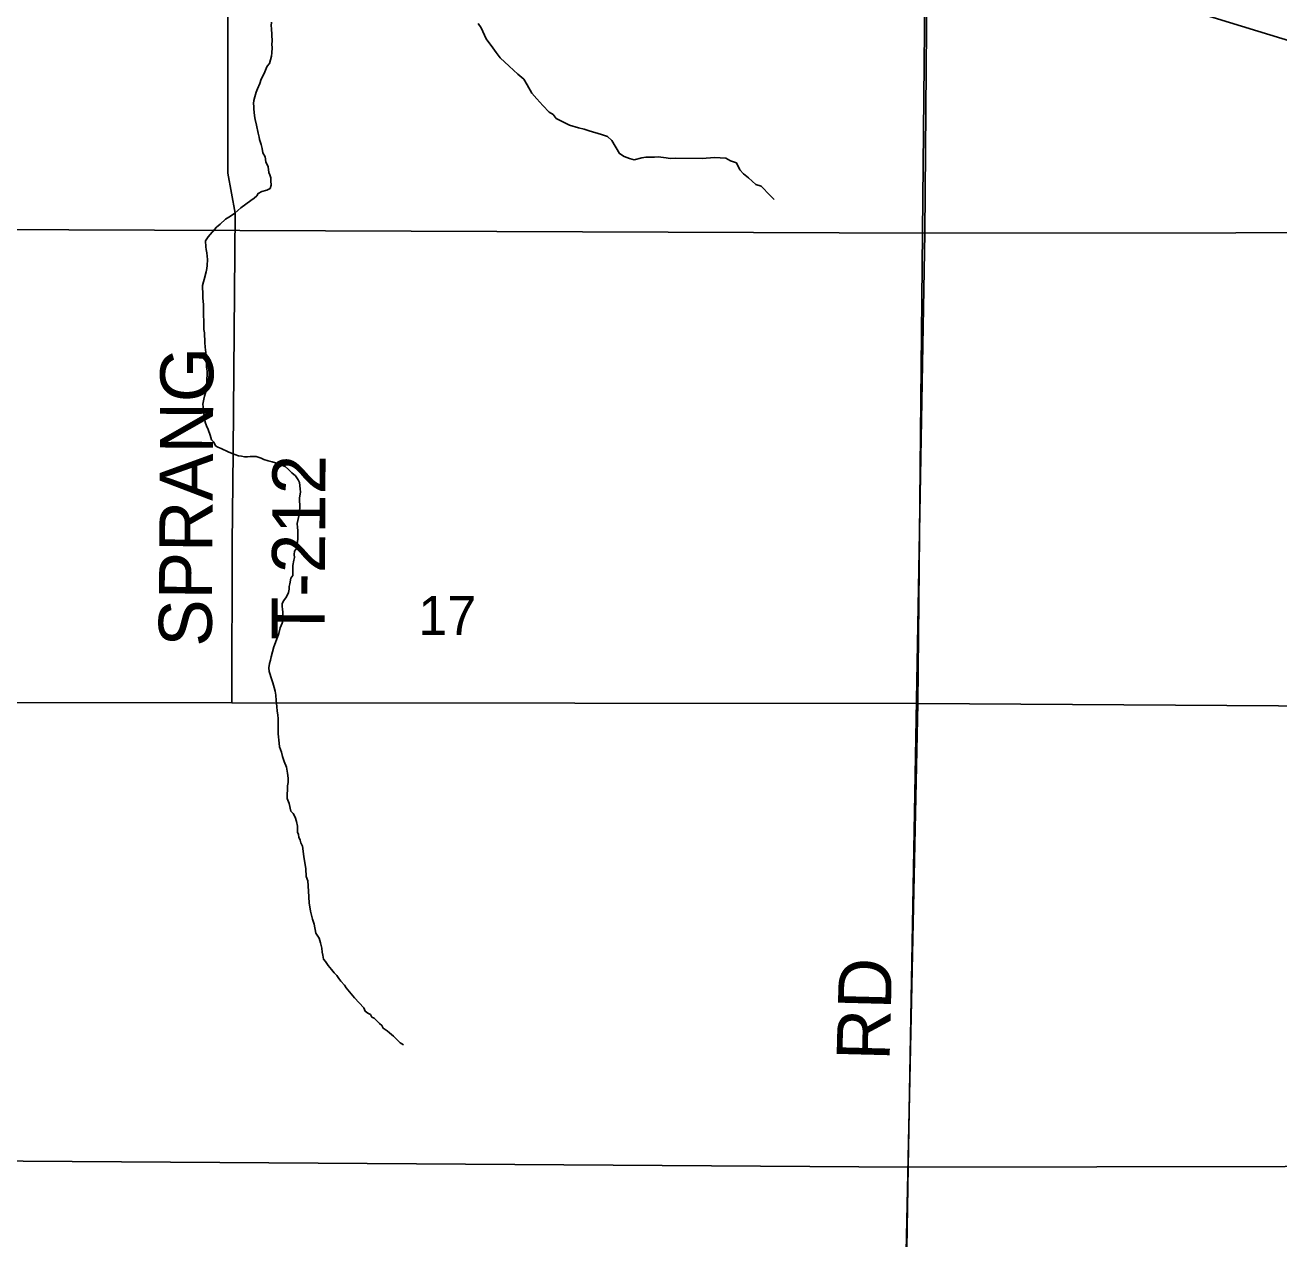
# Model space of a CAD drawing. Extents: x -8.5 to 18.7, y -20.3 to 7.
# Drawn here: x 1.582 to 4.267, y -4.913 to -2.313 of the extents above; entities that cross this region are included whole.
import ezdxf

# ---------------------------------------------------------------- set-up
doc = ezdxf.new("R2010")
doc.units = 0
for name, color, linetype in [('GM_X_County_Road', 7, 'Continuous'), ('GM_X_Minor_River', 7, 'Continuous'), ('GM_X_Rail_Line', 7, 'Continuous'), ('GM_X_Section', 7, 'Continuous'), ('GM_X_Section_Text', 7, 'Continuous'), ('GM_X_Township_Road', 7, 'Continuous'), ('GM_X_Township_Road_Text', 7, 'Continuous')]:
    doc.layers.add(name, color=color, linetype=linetype)

msp = doc.modelspace()

# ---------------------------------------------------------------- linework, layer by layer
at = {"layer": 'GM_X_County_Road'}
for points in [[(1.3156, -3.7639), (2.025, -3.7646), (3.4942, -3.7661)], [(3.4942, -3.7661), (4.4873, -3.7724), (5.4259, -3.7633), (5.9899, -3.7704)]]:
    msp.add_lwpolyline(points, dxfattribs=at)
at = {"layer": 'GM_X_Minor_River'}
for points in [[(2.1095, -2.3071), (2.1093, -2.3147), (2.11, -2.32), (2.1109, -2.3473), (2.1108, -2.3541), (2.1114, -2.3617), (2.1104, -2.3723), (2.1095, -2.3799), (2.1054, -2.395), (2.1007, -2.401), (2.0983, -2.4062), (2.0943, -2.4168), (2.088, -2.4288), (2.0848, -2.4378), (2.08, -2.4499), (2.0768, -2.4566), (2.0744, -2.4664), (2.0719, -2.4747), (2.071, -2.4808), (2.0717, -2.4876), (2.0723, -2.4929), (2.0729, -2.4998), (2.0735, -2.5074), (2.0749, -2.515), (2.0776, -2.5272), (2.0811, -2.5447), (2.0832, -2.5531), (2.0838, -2.5584), (2.0874, -2.5691), (2.0895, -2.5775), (2.0915, -2.5866), (2.0959, -2.5951), (2.098, -2.6057)], [(2.5522, -2.3094), (2.5589, -2.3186), (2.5693, -2.3422), (2.5842, -2.3621), (2.591, -2.3721), (2.5999, -2.3835), (2.6187, -2.4012), (2.6375, -2.4181), (2.6502, -2.4289), (2.6577, -2.4411), (2.6673, -2.4587), (2.6778, -2.4709), (2.6906, -2.4855), (2.7048, -2.4993), (2.7131, -2.5047), (2.7198, -2.5131), (2.7364, -2.5216), (2.7477, -2.5271), (2.7674, -2.5334), (2.7795, -2.5358), (2.7901, -2.5397), (2.8165, -2.5476), (2.8294, -2.5515), (2.8384, -2.5599), (2.8548, -2.5882), (2.8653, -2.5944), (2.8766, -2.5991), (2.8865, -2.6014), (2.9032, -2.5971), (2.9116, -2.5956), (2.9298, -2.5958), (2.9381, -2.5952), (2.9548, -2.5976), (2.9639, -2.5985), (2.976, -2.5979), (3.0322, -2.5985), (3.0588, -2.5965), (3.083, -2.5982), (3.0928, -2.6037), (3.1057, -2.6084), (3.1131, -2.6229), (3.1206, -2.6313), (3.1311, -2.6405), (3.1469, -2.6543), (3.1582, -2.6583), (3.1777, -2.6782), (3.1867, -2.6867)], [(2.098, -2.6057), (2.103, -2.6165), (2.1043, -2.6286), (2.1065, -2.634), (2.1086, -2.6401), (2.1085, -2.6469), (2.109, -2.656), (2.1066, -2.6628), (2.0997, -2.6664), (2.0891, -2.6693), (2.0814, -2.6737), (2.0783, -2.6789), (2.0729, -2.6841), (2.0659, -2.6885), (2.0444, -2.7048), (2.0313, -2.7159), (2.0221, -2.7226), (2.0114, -2.7284), (1.9998, -2.7396), (1.9921, -2.7462), (1.9742, -2.7664), (1.9687, -2.7754), (1.9692, -2.7883), (1.9699, -2.7936), (1.9712, -2.8012), (1.9725, -2.8149), (1.9722, -2.8278), (1.9713, -2.8346), (1.9696, -2.8414), (1.9655, -2.858), (1.9639, -2.8633), (1.9622, -2.8708), (1.9621, -2.8776), (1.9627, -2.8845), (1.9631, -2.8981), (1.9644, -2.9118), (1.964, -2.9308), (1.9651, -2.9505), (1.9648, -2.9649), (1.9661, -2.9725), (1.9672, -2.993), (1.9678, -3.0029), (1.969, -3.0143), (1.9703, -3.0257), (1.9709, -3.0364), (1.9707, -3.0455), (1.972, -3.0546), (1.9715, -3.0796), (1.9696, -3.0955), (1.9688, -3.1008), (1.9663, -3.1076), (1.9647, -3.1144), (1.963, -3.125), (1.9636, -3.131), (1.9634, -3.1386), (1.9648, -3.144), (1.9654, -3.1508), (1.9668, -3.1577), (1.9674, -3.1637), (1.9703, -3.1714), (1.9739, -3.179), (1.9782, -3.1913), (1.9811, -3.2012), (1.9862, -3.2066), (1.9899, -3.2142), (1.9951, -3.2174), (2.0019, -3.2198), (2.0169, -3.2269), (2.0259, -3.2309), (2.0311, -3.2325), (2.0394, -3.2357), (2.0454, -3.2366), (2.0522, -3.2375), (2.0583, -3.2376), (2.0643, -3.237), (2.0772, -3.2372), (2.0877, -3.2405), (2.0937, -3.2436), (2.1028, -3.2461), (2.111, -3.2485), (2.1186, -3.251), (2.1389, -3.2582), (2.1463, -3.2652), (2.1537, -3.2721), (2.1611, -3.2784), (2.167, -3.2868), (2.1699, -3.2929), (2.1706, -3.299), (2.1711, -3.3074), (2.1718, -3.3127), (2.17, -3.3263), (2.1699, -3.3316), (2.1704, -3.3423), (2.1703, -3.3483), (2.1694, -3.3551), (2.1693, -3.3612), (2.1676, -3.368), (2.166, -3.374), (2.1651, -3.3808), (2.1657, -3.3892), (2.1663, -3.3953)], [(2.1663, -3.3953), (2.1659, -3.4142), (2.1632, -3.4339), (2.1593, -3.4399), (2.1584, -3.4467), (2.159, -3.4536), (2.1574, -3.4588), (2.1556, -3.4702), (2.1552, -3.4922), (2.1513, -3.4974), (2.1488, -3.5095), (2.1479, -3.5155), (2.1477, -3.5216), (2.1461, -3.5284), (2.1421, -3.5374), (2.1359, -3.5456), (2.1327, -3.5516), (2.1326, -3.5577), (2.1332, -3.5646), (2.1339, -3.5699), (2.1344, -3.582), (2.1342, -3.5889), (2.1326, -3.5941), (2.1286, -3.6039), (2.1253, -3.616), (2.1205, -3.6295), (2.1149, -3.6446), (2.1091, -3.6665), (2.1075, -3.6733), (2.1058, -3.6808), (2.1041, -3.6899), (2.1047, -3.6975), (2.1104, -3.7158), (2.1125, -3.7219), (2.1153, -3.7319), (2.1175, -3.7395), (2.1188, -3.7486), (2.1201, -3.76), (2.1213, -3.7729), (2.1219, -3.7828), (2.1232, -3.7904), (2.1238, -3.7988), (2.1244, -3.8056), (2.1239, -3.8314), (2.1265, -3.8512), (2.1271, -3.8588), (2.1314, -3.8702), (2.1335, -3.8794), (2.137, -3.8901), (2.1421, -3.9023), (2.1441, -3.9153), (2.1454, -3.9259), (2.1452, -3.935), (2.1443, -3.9426), (2.1441, -3.9486), (2.1431, -3.9623), (2.1437, -3.9699), (2.148, -3.9806), (2.1515, -3.9966), (2.1559, -4.002), (2.1603, -4.0096), (2.1631, -4.0188), (2.1652, -4.0287), (2.1657, -4.0416), (2.1678, -4.047), (2.1685, -4.0523), (2.1714, -4.0592), (2.1728, -4.0645), (2.1764, -4.0714), (2.179, -4.0935), (2.183, -4.1201), (2.1841, -4.1368), (2.1877, -4.146), (2.1888, -4.168), (2.1905, -4.1931), (2.1932, -4.2113), (2.1974, -4.2281), (2.2009, -4.2388), (2.2051, -4.2579), (2.2117, -4.2686), (2.2145, -4.2785), (2.2173, -4.29), (2.2186, -4.2991), (2.22, -4.3052), (2.2213, -4.3136), (2.2258, -4.319), (2.2309, -4.3274), (2.2383, -4.3359), (2.2442, -4.3428), (2.2494, -4.349), (2.2538, -4.3552), (2.2582, -4.3606), (2.2664, -4.3691), (2.27, -4.3752), (2.2766, -4.3837), (2.2877, -4.3968), (2.3077, -4.4177), (2.3106, -4.4253), (2.3158, -4.4292), (2.3218, -4.4324), (2.3247, -4.4378)], [(2.3247, -4.4378), (2.33, -4.4402), (2.3411, -4.4518), (2.3463, -4.4556), (2.3492, -4.4618), (2.3574, -4.4672), (2.3626, -4.4719), (2.3708, -4.4789), (2.3805, -4.4882), (2.3857, -4.4928), (2.3924, -4.4975)]]:
    msp.add_lwpolyline(points, dxfattribs=at)
at = {"layer": 'GM_X_Rail_Line'}
msp.add_lwpolyline([(-4.1359, 0.4799), (-3.9917, 0.3963), (-3.701, 0.2417), (-3.3191, 0.0535), (-3.0415, -0.0676), (-2.7956, -0.1644), (-2.5273, -0.2576), (-1.5921, -0.5518), (0.1442, -1.0771), (1.8247, -1.5912), (3.5032, -2.1053), (6.0055, -2.8718), (6.8969, -3.1354), (8.0058, -3.465), (9.3799, -3.8857)], dxfattribs=at)
at = {"layer": 'GM_X_Section'}
for points in [[(3.5254, -0.7421), (3.5091, -2.759), (1.4914, -2.7511), (1.5257, -0.7471)], [(5.5303, -0.7575), (5.5072, -2.7563), (3.5091, -2.759), (3.5254, -0.7421)], [(3.5091, -2.759), (3.4732, -4.7592), (1.4714, -4.746), (1.4914, -2.7511)], [(5.5072, -2.7563), (5.4925, -4.7558), (3.4732, -4.7592), (3.5091, -2.759)], [(3.4732, -4.7592), (3.4403, -6.7639), (1.4135, -6.7407), (1.4714, -4.746)], [(5.4925, -4.7558), (5.4662, -6.7863), (3.4403, -6.7639), (3.4732, -4.7592)]]:
    msp.add_lwpolyline(points, close=True, dxfattribs=at)
at = {"layer": 'GM_X_Township_Road'}
for p, q in [((3.4942, -3.7661), (3.5102, -2.1044)), ((3.447, -5.9921), (3.4942, -3.7661))]:
    msp.add_line(p, q, dxfattribs=at)
for points in [[(2.0277, -3.2246), (2.032, -2.7156), (2.016, -2.6303), (2.0163, -2.0446), (2.0228, -2.0196), (2.0093, -1.9602), (1.9553, -1.8226), (1.9141, -1.6008)], [(2.025, -3.7646), (2.0259, -3.4235), (2.0276, -3.2286), (2.0277, -3.2246)]]:
    msp.add_lwpolyline(points, dxfattribs=at)

# ---------------------------------------------------------------- texts
at = {"layer": 'GM_X_Section_Text'}
msp.add_text('17', height=0.08371, rotation=0, dxfattribs=at).set_placement((2.424, -3.6195))
at = {"layer": 'GM_X_Township_Road_Text'}
for s, rotation, p in [('SPRANG', 89.6516, (1.9818, -3.6447)), ('T-212', 89.7193, (2.2237, -3.6308)), ('RD', 88.5175, (3.4335, -4.532))]:
    msp.add_text(s, height=0.11364, rotation=rotation, dxfattribs=at).set_placement(p)

doc.saveas('drawing.dxf')
